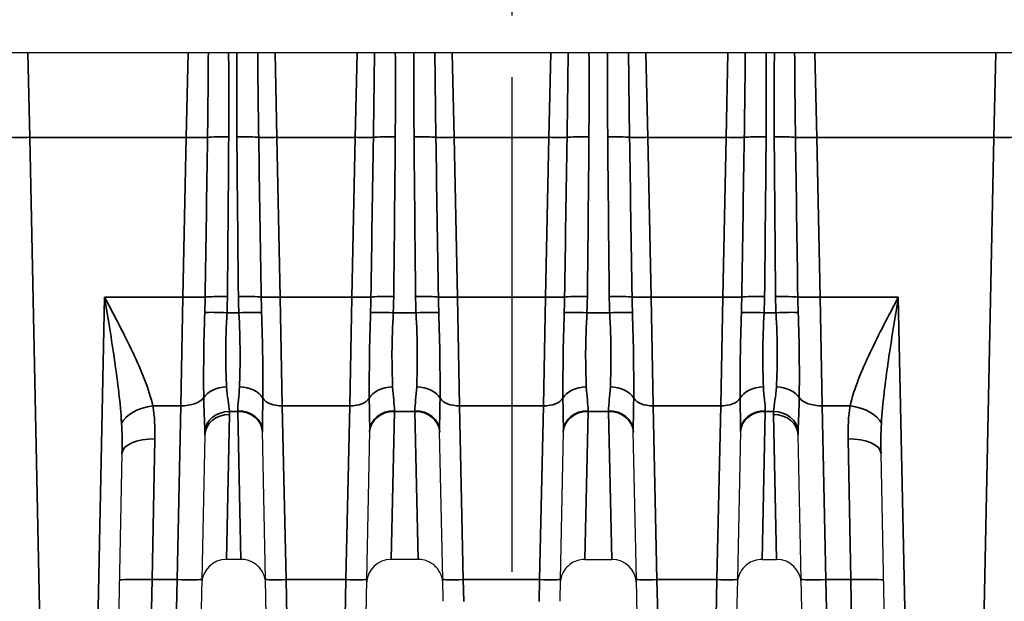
# Model space of a CAD drawing. Header units: millimetres. Extents: x 399 to 6233, y -1870 to 1602.
# Tile 429 of 656: x 4785 to 4809, y 383 to 398. Entities that reach past the tile are written whole.
import ezdxf

# ---------------------------------------------------------------- set-up
doc = ezdxf.new("R2010")
doc.units = ezdxf.units.MM
doc.linetypes.add('AM_ISO08W050', pattern=[18, 12, -1.5, 3, -1.5])
for name, color, linetype, lineweight in [('AM_7', 4, 'AM_ISO08W050', 25), ('可見 (ISO)', 7, 'Continuous', 25), ('窄部可見 (ISO)', 7, 'Continuous', 35)]:
    doc.layers.add(name, color=color, linetype=linetype, lineweight=lineweight)

msp = doc.modelspace()

# ---------------------------------------------------------------- linework, layer by layer
at = {"layer": 'AM_7'}
msp.add_line((4797.264, 468.166), (4797.264, 349.446), dxfattribs=at)
at = {"layer": '可見 (ISO)'}
for p, q in [((4849.014, 396.756), (4744.514, 396.756)), ((4791.289, 383.985), (4791.213, 387.579)), ((4793.815, 387.579), (4793.74, 383.985)), ((4795.589, 383.985), (4795.513, 387.579)), ((4798.515, 387.579), (4798.44, 383.985)), ((4800.289, 383.985), (4800.213, 387.579)), ((4802.815, 387.579), (4802.74, 383.985)), ((4789.813, 387.483), (4789.74, 383.986)), ((4804.289, 383.986), (4804.215, 387.483)), ((4787.804, 387.039), (4787.707, 382.393)), ((4806.312, 382.872), (4806.225, 387.039)), ((4790.691, 384.469), (4790.338, 384.469)), ((4794.991, 384.469), (4794.338, 384.469)), ((4799.038, 384.469), (4799.691, 384.469)), ((4803.338, 384.469), (4803.691, 384.469)), ((4789.74, 383.986), (4789.716, 382.835)), ((4791.307, 383.093), (4791.289, 383.985)), ((4793.74, 383.985), (4793.721, 383.093)), ((4795.6, 383.452), (4795.589, 383.985)), ((4798.44, 383.985), (4798.429, 383.452)), ((4800.307, 383.093), (4800.289, 383.985)), ((4802.74, 383.985), (4802.721, 383.093)), ((4804.313, 382.835), (4804.289, 383.986))]:
    msp.add_line(p, q, dxfattribs=at)
for centre, start, end in [((4790.338, 383.869), 90, 178.8), ((4794.338, 383.869), 90, 178.8), ((4799.691, 383.869), 1.2, 90), ((4803.691, 383.869), 1.2, 90)]:
    msp.add_arc(centre, 0.6, start, end, dxfattribs=at)
for points, knots in [([(4791.291, 383.882), (4791.29, 383.905), (4791.288, 383.928), (4791.282, 383.973), (4791.278, 383.996), (4791.261, 384.06), (4791.246, 384.101), (4791.207, 384.177), (4791.184, 384.213), (4791.132, 384.278), (4791.102, 384.308), (4791.037, 384.361), (4791.002, 384.384), (4790.927, 384.422), (4790.888, 384.438), (4790.796, 384.462), (4790.743, 384.469), (4790.691, 384.469)], [0, 0, 0, 0, 0.00692113, 0.00692113, 0.01375081, 0.01375081, 0.02679823, 0.02679823, 0.0393646, 0.0393646, 0.05193098, 0.05193098, 0.06449736, 0.06449736, 0.07706374, 0.07706374, 0.09281981, 0.09281981, 0.09281981, 0.09281981]), ([(4795.591, 383.882), (4795.59, 383.905), (4795.588, 383.928), (4795.582, 383.973), (4795.578, 383.996), (4795.561, 384.06), (4795.546, 384.101), (4795.507, 384.177), (4795.484, 384.213), (4795.432, 384.278), (4795.402, 384.308), (4795.337, 384.361), (4795.302, 384.384), (4795.227, 384.422), (4795.188, 384.438), (4795.096, 384.462), (4795.043, 384.469), (4794.991, 384.469)], [0, 0, 0, 0, 0.00692113, 0.00692113, 0.01375081, 0.01375081, 0.02679823, 0.02679823, 0.0393646, 0.0393646, 0.05193098, 0.05193098, 0.06449736, 0.06449736, 0.07706374, 0.07706374, 0.09281981, 0.09281981, 0.09281981, 0.09281981]), ([(4799.038, 384.469), (4798.973, 384.469), (4798.908, 384.459), (4798.785, 384.417), (4798.726, 384.386), (4798.623, 384.307), (4798.577, 384.259), (4798.504, 384.151), (4798.476, 384.09), (4798.453, 384.004), (4798.448, 383.98), (4798.441, 383.931), (4798.439, 383.907), (4798.438, 383.882)], [0, 0, 0, 0, 0.01938058, 0.01938058, 0.03888823, 0.03888823, 0.05839129, 0.05839129, 0.07789451, 0.07789451, 0.08520881, 0.08520881, 0.09263584, 0.09263584, 0.09263584, 0.09263584]), ([(4803.338, 384.469), (4803.273, 384.469), (4803.208, 384.459), (4803.085, 384.417), (4803.026, 384.386), (4802.923, 384.307), (4802.877, 384.259), (4802.804, 384.151), (4802.776, 384.09), (4802.753, 384.004), (4802.748, 383.98), (4802.741, 383.931), (4802.739, 383.907), (4802.738, 383.882)], [0, 0, 0, 0, 0.01938058, 0.01938058, 0.03888823, 0.03888823, 0.05839129, 0.05839129, 0.07789451, 0.07789451, 0.08520881, 0.08520881, 0.09263584, 0.09263584, 0.09263584, 0.09263584])]:
    msp.add_open_spline(points, degree=3, knots=knots, dxfattribs=at)
at = {"layer": '窄部可見 (ISO)'}
for p, q in [((4785.564, 394.709), (4785.521, 396.756)), ((4789.408, 396.756), (4789.365, 394.709)), ((4791.564, 394.709), (4791.521, 396.756)), ((4793.508, 396.756), (4793.465, 394.709)), ((4795.864, 394.709), (4795.821, 396.756)), ((4798.208, 396.756), (4798.165, 394.709)), ((4800.564, 394.709), (4800.521, 396.756)), ((4802.508, 396.756), (4802.465, 394.709)), ((4804.664, 394.709), (4804.621, 396.756)), ((4809.008, 396.756), (4808.965, 394.709)), ((4789.365, 394.709), (4785.564, 394.709)), ((4785.564, 394.709), (4785.822, 382.387)), ((4789.284, 390.832), (4789.365, 394.709)), ((4793.465, 394.709), (4791.564, 394.709)), ((4791.564, 394.709), (4791.645, 390.832)), ((4793.384, 390.832), (4793.465, 394.709)), ((4798.165, 394.709), (4795.864, 394.709)), ((4795.864, 394.709), (4795.945, 390.832)), ((4798.084, 390.832), (4798.165, 394.709)), ((4802.465, 394.709), (4800.564, 394.709)), ((4800.564, 394.709), (4800.645, 390.832)), ((4802.384, 390.832), (4802.465, 394.709)), ((4808.965, 394.709), (4804.664, 394.709)), ((4804.664, 394.709), (4804.745, 390.832)), ((4808.717, 382.866), (4808.965, 394.709)), ((4787.207, 382.387), (4787.384, 390.832)), ((4787.384, 390.832), (4789.284, 390.832)), ((4789.284, 390.832), (4789.235, 388.196)), ((4791.645, 390.832), (4793.384, 390.832)), ((4791.695, 388.196), (4791.645, 390.832)), ((4793.384, 390.832), (4793.334, 388.196)), ((4795.945, 390.832), (4798.084, 390.832)), ((4795.995, 388.196), (4795.945, 390.832)), ((4798.084, 390.832), (4798.034, 388.196)), ((4800.645, 390.832), (4802.384, 390.832)), ((4800.695, 388.196), (4800.645, 390.832)), ((4802.384, 390.832), (4802.334, 388.196)), ((4804.745, 390.832), (4806.645, 390.832)), ((4804.793, 388.196), (4804.745, 390.832)), ((4806.645, 390.832), (4806.812, 382.866)), ((4789.815, 390.494), (4789.815, 390.494)), ((4790.352, 390.453), (4790.641, 390.453)), ((4791.192, 390.494), (4791.192, 390.494)), ((4793.837, 390.494), (4793.837, 390.494)), ((4794.388, 390.453), (4794.941, 390.453)), ((4795.492, 390.494), (4795.492, 390.494)), ((4798.537, 390.494), (4798.537, 390.494)), ((4799.088, 390.453), (4799.641, 390.453)), ((4800.192, 390.494), (4800.192, 390.494)), ((4802.837, 390.494), (4802.837, 390.494)), ((4803.388, 390.453), (4803.677, 390.453)), ((4804.213, 390.494), (4804.213, 390.494)), ((4806.446, 390.452), (4806.446, 390.452)), ((4806.358, 390.322), (4806.358, 390.322)), ((4806.578, 390.421), (4806.578, 390.421)), ((4806.529, 390.113), (4806.529, 390.113)), ((4787.645, 389.202), (4787.645, 389.202)), ((4787.718, 388.589), (4787.718, 388.589)), ((4789.786, 388.66), (4789.786, 388.66)), ((4791.223, 388.66), (4791.223, 388.66)), ((4793.806, 388.66), (4793.806, 388.66)), ((4795.523, 388.66), (4795.523, 388.66)), ((4798.506, 388.66), (4798.506, 388.66)), ((4800.223, 388.66), (4800.223, 388.66)), ((4802.806, 388.66), (4802.806, 388.66)), ((4804.242, 388.66), (4804.242, 388.66)), ((4805.587, 388.589), (4805.587, 388.589)), ((4788.554, 388.196), (4789.235, 388.196)), ((4789.14, 383.978), (4789.235, 388.196)), ((4790.614, 388.06), (4790.412, 388.06)), ((4790.613, 388.077), (4790.614, 388.06)), ((4790.691, 384.469), (4790.614, 388.06)), ((4791.695, 388.196), (4793.334, 388.196)), ((4791.695, 388.196), (4791.788, 383.978)), ((4793.24, 383.978), (4793.334, 388.196)), ((4794.338, 384.469), (4794.415, 388.06)), ((4794.415, 388.06), (4794.415, 388.077)), ((4794.914, 388.06), (4794.415, 388.06)), ((4794.913, 388.077), (4794.914, 388.06)), ((4794.991, 384.469), (4794.914, 388.06)), ((4795.995, 388.196), (4798.034, 388.196)), ((4795.995, 388.196), (4796.088, 383.978)), ((4797.94, 383.978), (4798.034, 388.196)), ((4799.115, 388.06), (4799.038, 384.469)), ((4799.115, 388.06), (4799.115, 388.077)), ((4799.614, 388.06), (4799.115, 388.06)), ((4799.613, 388.077), (4799.614, 388.06)), ((4799.614, 388.06), (4799.691, 384.469)), ((4800.695, 388.196), (4802.334, 388.196)), ((4800.695, 388.196), (4800.788, 383.978)), ((4802.24, 383.978), (4802.334, 388.196)), ((4803.415, 388.06), (4803.338, 384.469)), ((4803.415, 388.06), (4803.415, 388.077)), ((4803.616, 388.06), (4803.415, 388.06)), ((4804.793, 388.196), (4805.475, 388.196)), ((4804.793, 388.196), (4804.888, 383.978)), ((4790.338, 384.469), (4790.413, 387.986)), ((4803.615, 387.986), (4803.691, 384.469)), ((4788.604, 387.392), (4788.54, 383.978)), ((4805.489, 383.978), (4805.425, 387.392)), ((4788.54, 383.978), (4788.515, 382.826)), ((4789.14, 383.978), (4788.54, 383.978)), ((4789.116, 382.826), (4789.14, 383.978)), ((4793.24, 383.978), (4791.788, 383.978)), ((4791.788, 383.978), (4791.807, 383.087)), ((4793.222, 383.087), (4793.24, 383.978)), ((4796.088, 383.978), (4796.1, 383.446)), ((4797.94, 383.978), (4796.088, 383.978)), ((4797.929, 383.446), (4797.94, 383.978)), ((4802.24, 383.978), (4800.788, 383.978)), ((4800.788, 383.978), (4800.807, 383.087)), ((4802.222, 383.087), (4802.24, 383.978)), ((4805.489, 383.978), (4804.888, 383.978)), ((4804.888, 383.978), (4804.913, 382.826)), ((4805.513, 382.826), (4805.489, 383.978))]:
    msp.add_line(p, q, dxfattribs=at)
for centre, major_axis, ratio, start_param, end_param in [((4785.564, 394.727), (-0.5, -0.01), 0.034892, 0.488057, 1.570065), ((4789.365, 394.73), (-0.6, 0.013), 0.034892, 1.571527, 2.60279), ((1929.894, 434.085), (2860.217, 15.262), 0.998902, 6.262704, 6.264061), ((4790.394, 394.687), (-0.6, 0.004), 0.058757, 4.712779, 5.743713), ((4789.52, 379.617), (-0.566, -35.382), 0.019792, 1.894088, 2.012194), ((4790.593, 394.689), (-0.6, -0.005), 0.058756, 3.630245, 4.711905), ((4791.371, 382.168), (0.529, -32.381), 0.019208, 4.313885, 4.44068), ((4791.564, 394.727), (-0.5, -0.01), 0.034892, 0.488057, 1.570065), ((7919.044, 442.072), (-3128.226, 18.641), 0.998953, 0.021122, 0.022363), ((4793.465, 394.727), (0.5, -0.01), 0.034892, 4.71312, 5.795128), ((1665.984, 442.072), (3128.226, 18.641), 0.998953, 6.260823, 6.262063), ((4794.436, 394.689), (0.6, -0.005), 0.058756, 1.57128, 2.65294), ((4793.658, 382.168), (-0.529, -32.381), 0.019208, 1.842505, 1.969301), ((4794.893, 394.689), (0.6, 0.005), 0.058756, 0.488652, 1.570312), ((4795.671, 382.168), (0.529, -32.381), 0.019208, 4.313885, 4.44068), ((4795.864, 394.727), (-0.5, -0.01), 0.034892, 0.488057, 1.570065), ((7923.344, 442.072), (-3128.226, 18.641), 0.998953, 0.021122, 0.022363), ((4798.165, 394.727), (-0.5, 0.01), 0.034892, 1.571527, 2.653535), ((1670.684, 442.072), (3128.226, 18.641), 0.998953, 6.260823, 6.262063), ((4799.136, 394.689), (-0.6, 0.005), 0.058756, 4.712873, 5.794533), ((4798.358, 382.168), (-0.529, -32.381), 0.019208, 1.842505, 1.969301), ((4799.593, 394.689), (-0.6, -0.005), 0.058756, 3.630245, 4.711905), ((4800.371, 382.168), (0.529, -32.381), 0.019208, 4.313885, 4.44068), ((4800.564, 394.727), (-0.5, -0.01), 0.034892, 0.488057, 1.570065), ((7928.044, 442.072), (-3128.226, 18.641), 0.998953, 0.021122, 0.022363), ((4802.465, 394.727), (0.5, -0.01), 0.034892, 4.71312, 5.795128), ((1674.984, 442.072), (3128.226, 18.641), 0.998953, 6.260823, 6.262063), ((4803.436, 394.689), (0.6, -0.005), 0.058756, 1.57128, 2.65294), ((4802.658, 382.168), (-0.529, -32.381), 0.019208, 1.842505, 1.969301), ((4803.634, 394.687), (0.6, 0.004), 0.058757, 0.539472, 1.570406), ((4804.509, 379.617), (0.566, -35.382), 0.019792, 4.270991, 4.389097), ((4804.664, 394.73), (0.6, 0.013), 0.034892, 3.680395, 4.711658), ((7664.135, 434.085), (-2860.217, 15.262), 0.998902, 0.019124, 0.020481), ((4808.965, 394.727), (-0.5, 0.01), 0.034892, 1.571527, 2.653535), ((4789.284, 390.853), (-0.6, 0.013), 0.034892, 1.571527, 2.690649), ((4785.653, 391.256), (-0.098, 8.678), 0.48068, 4.615075, 4.658173), ((4790.363, 390.812), (-0.6, 0.006), 0.058756, 4.712939, 5.831699), ((4780.293, 390.94), (10.07, 0), 0.998272, 6.234735, 6.273976), ((4790.63, 390.813), (-0.6, -0.007), 0.058755, 3.536831, 4.711744), ((4802.308, 390.975), (-11.679, 0), 0.998272, 0.010815, 0.044766), ((4791.645, 390.849), (-0.5, -0.01), 0.034892, 0.394772, 1.570065), ((4794.195, 391.244), (-0.015, -8.387), 0.359374, 4.762021, 4.807062), ((4793.384, 390.849), (0.5, -0.01), 0.034892, 4.71312, 5.888413), ((4790.834, 391.244), (-0.015, 8.387), 0.359374, 4.617716, 4.662757), ((4794.399, 390.813), (0.6, -0.007), 0.058755, 1.571441, 2.746354), ((4782.72, 390.975), (11.679, 0), 0.998272, 6.23842, 6.27237), ((4794.93, 390.813), (0.6, 0.007), 0.058755, 0.395239, 1.570152), ((4806.608, 390.975), (-11.679, 0), 0.998272, 0.010815, 0.044766), ((4795.945, 390.849), (-0.5, -0.01), 0.034892, 0.394772, 1.570065), ((4798.495, 391.244), (-0.015, -8.387), 0.359374, 4.762021, 4.807062), ((4798.084, 390.849), (-0.5, 0.01), 0.034892, 1.571527, 2.746821), ((4795.534, 391.244), (-0.015, 8.387), 0.359374, 4.617716, 4.662757), ((4799.099, 390.813), (-0.6, 0.007), 0.058755, 4.713034, 5.887947), ((4787.42, 390.975), (11.679, 0), 0.998272, 6.23842, 6.27237), ((4799.63, 390.813), (-0.6, -0.007), 0.058755, 3.536831, 4.711744), ((4811.308, 390.975), (-11.679, 0), 0.998272, 0.010815, 0.044766), ((4800.645, 390.849), (-0.5, -0.01), 0.034892, 0.394772, 1.570065), ((4803.195, 391.244), (-0.015, -8.387), 0.359374, 4.762021, 4.807062), ((4802.384, 390.849), (0.5, -0.01), 0.034892, 4.71312, 5.888413), ((4799.834, 391.244), (-0.015, 8.387), 0.359374, 4.617716, 4.662757), ((4803.399, 390.813), (0.6, -0.007), 0.058755, 1.571441, 2.746354), ((4791.72, 390.975), (11.679, 0), 0.998272, 6.23842, 6.27237), ((4803.665, 390.812), (0.6, 0.006), 0.058756, 0.451486, 1.570247), ((4813.735, 390.94), (-10.07, 0), 0.998272, 0.009209, 0.048451), ((4804.745, 390.853), (0.6, 0.013), 0.034892, 3.592536, 4.711658), ((4808.376, 391.256), (-0.098, -8.678), 0.48068, 4.766605, 4.809703), ((4790.352, 390.418), (-0.599, 0.029), 0.058689, 4.715248, 5.8287), ((4790.641, 390.418), (-0.599, -0.027), 0.058699, 3.540675, 4.709747), ((4794.388, 390.418), (0.599, -0.027), 0.058699, 1.573438, 2.74251), ((4794.941, 390.418), (0.599, 0.027), 0.058699, 0.399082, 1.568154), ((4799.088, 390.418), (-0.599, 0.027), 0.058699, 4.715031, 5.884103), ((4799.641, 390.418), (-0.599, -0.027), 0.058699, 3.540675, 4.709747), ((4803.388, 390.418), (0.599, -0.027), 0.058699, 1.573438, 2.74251), ((4803.677, 390.418), (0.599, 0.029), 0.058689, 0.454485, 1.567938), ((4790.342, 388.257), (-0.599, -0.027), 0.65857, 4.682756, 5.858717), ((4790.656, 388.258), (0.6, -0.02), 0.658485, 0.357875, 1.592999), ((4794.372, 388.258), (-0.6, -0.02), 0.658485, 4.690186, 5.92531), ((4794.956, 388.258), (0.6, -0.02), 0.658485, 0.357875, 1.592999), ((4799.072, 388.258), (-0.6, -0.02), 0.658485, 4.690186, 5.92531), ((4799.656, 388.258), (0.6, -0.02), 0.658485, 0.357875, 1.592999), ((4803.372, 388.258), (-0.6, -0.02), 0.658485, 4.690186, 5.92531), ((4803.686, 388.257), (0.599, -0.027), 0.65857, 0.424468, 1.600429), ((4789.235, 388.533), (0.6, -0.013), 0.56206, 4.724162, 5.89911), ((4791.695, 388.477), (-0.5, -0.01), 0.56206, 0.324392, 1.559023), ((4793.334, 388.477), (0.5, -0.01), 0.56206, 4.724162, 5.958793), ((4795.995, 388.477), (-0.5, -0.01), 0.56206, 0.324392, 1.559023), ((4798.034, 388.477), (0.5, -0.01), 0.56206, 4.724162, 5.958793), ((4800.695, 388.477), (-0.5, -0.01), 0.56206, 0.324392, 1.559023), ((4802.334, 388.477), (0.5, -0.01), 0.56206, 4.724162, 5.958793), ((4804.793, 388.533), (-0.6, -0.013), 0.56206, 0.384076, 1.559023), ((4788.554, 387.746), (-0.786, -0.15), 0.555227, 4.606487, 5.897702), ((4790.412, 387.546), (-0.599, -0.028), 0.856112, 4.672228, 6.168877), ((4790.613, 387.566), (0.6, 0.013), 0.850862, 0, 1.552975), ((4790.614, 387.546), (0.6, 0.013), 0.856313, 0, 1.552861), ((4794.415, 387.566), (-0.6, 0.013), 0.850862, 4.73021, 6.283185), ((4794.415, 387.546), (-0.6, 0.013), 0.856313, 4.730324, 6.283185), ((4794.913, 387.566), (0.6, 0.013), 0.850862, 0, 1.552975), ((4794.914, 387.546), (0.6, 0.013), 0.856313, 0, 1.552861), ((4799.115, 387.566), (-0.6, 0.013), 0.850862, 4.73021, 6.283185), ((4799.115, 387.546), (-0.6, 0.013), 0.856313, 4.730324, 6.283185), ((4799.613, 387.566), (0.6, 0.013), 0.850862, 0, 1.552975), ((4799.614, 387.546), (0.6, 0.013), 0.856313, 0, 1.552861), ((4803.415, 387.566), (-0.6, 0.013), 0.850862, 4.73021, 6.283185), ((4803.415, 387.546), (-0.6, 0.013), 0.856313, 4.730324, 6.283185), ((4803.616, 387.546), (0.599, -0.028), 0.856112, 0.114309, 1.610957), ((4805.475, 387.746), (0.786, -0.15), 0.555227, 0.385484, 1.676699), ((4790.413, 387.47), (-0.6, 0.013), 0.859283, 4.730386, 6.283185), ((4803.615, 387.47), (0.6, 0.013), 0.859283, 0, 1.552799), ((4788.604, 387.022), (-0.8, 0.017), 0.461544, 4.722057, 6.283185), ((4805.425, 387.022), (0.8, 0.017), 0.461544, 0, 1.561129), ((4788.54, 383.95), (-0.8, 0.017), 0.034892, 4.71312, 6.283185), ((4789.14, 383.999), (0.6, -0.013), 0.034892, 4.71312, 6.283185), ((4791.788, 383.995), (-0.5, -0.01), 0.034892, 0, 1.570065), ((4793.24, 383.995), (0.5, -0.01), 0.034892, 4.71312, 6.283185), ((4796.088, 383.995), (-0.5, -0.01), 0.034892, 0, 1.570065), ((4797.94, 383.995), (0.5, -0.01), 0.034892, 4.71312, 6.283185), ((4800.788, 383.995), (-0.5, -0.01), 0.034892, 0, 1.570065), ((4802.24, 383.995), (0.5, -0.01), 0.034892, 4.71312, 6.283185), ((4804.888, 383.999), (-0.6, -0.013), 0.034892, 0, 1.570065), ((4805.489, 383.95), (0.8, 0.017), 0.034892, 0, 1.570065)]:
    msp.add_ellipse(centre, major_axis=major_axis, ratio=ratio, start_param=start_param, end_param=end_param, dxfattribs=at)
for points, knots in [([(4789.88, 394.709), (4789.885, 395.108), (4789.89, 395.508), (4789.894, 395.908), (4789.896, 396.19), (4789.898, 396.473), (4789.9, 396.756)], [0, 0, 0, 0, 0.001200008, 0.001200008, 0.001200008, 0.002049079, 0.002049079, 0.002049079, 0.002049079]), ([(4791.098, 396.756), (4791.101, 396.437), (4791.104, 396.118), (4791.108, 395.798), (4791.112, 395.435), (4791.117, 395.072), (4791.122, 394.709)], [0.000041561, 0.000041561, 0.000041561, 0.000041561, 0.001000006, 0.001000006, 0.001000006, 0.00208995, 0.00208995, 0.00208995, 0.00208995]), ([(4793.906, 394.709), (4793.911, 395.042), (4793.916, 395.375), (4793.92, 395.708), (4793.924, 396.058), (4793.928, 396.407), (4793.931, 396.756)], [0, 0, 0, 0, 0.001000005, 0.001000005, 0.001000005, 0.002048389, 0.002048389, 0.002048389, 0.002048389]), ([(4795.398, 396.756), (4795.401, 396.437), (4795.404, 396.118), (4795.408, 395.798), (4795.412, 395.435), (4795.417, 395.072), (4795.422, 394.709)], [0.000041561, 0.000041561, 0.000041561, 0.000041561, 0.001000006, 0.001000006, 0.001000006, 0.00208995, 0.00208995, 0.00208995, 0.00208995]), ([(4798.606, 394.709), (4798.611, 395.042), (4798.616, 395.375), (4798.62, 395.708), (4798.624, 396.058), (4798.628, 396.407), (4798.631, 396.756)], [0, 0, 0, 0, 0.001000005, 0.001000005, 0.001000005, 0.002048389, 0.002048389, 0.002048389, 0.002048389]), ([(4800.098, 396.756), (4800.101, 396.437), (4800.104, 396.118), (4800.108, 395.798), (4800.112, 395.435), (4800.117, 395.072), (4800.122, 394.709)], [0.000041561, 0.000041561, 0.000041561, 0.000041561, 0.001000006, 0.001000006, 0.001000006, 0.00208995, 0.00208995, 0.00208995, 0.00208995]), ([(4802.906, 394.709), (4802.911, 395.042), (4802.916, 395.375), (4802.92, 395.708), (4802.924, 396.058), (4802.928, 396.407), (4802.931, 396.756)], [0, 0, 0, 0, 0.001000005, 0.001000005, 0.001000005, 0.002048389, 0.002048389, 0.002048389, 0.002048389]), ([(4804.129, 396.756), (4804.131, 396.37), (4804.134, 395.984), (4804.138, 395.597), (4804.141, 395.301), (4804.145, 395.005), (4804.149, 394.709)], [0.000040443, 0.000040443, 0.000040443, 0.000040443, 0.00120001, 0.00120001, 0.00120001, 0.00208952, 0.00208952, 0.00208952, 0.00208952]), ([(4787.384, 390.832), (4787.621, 390.381), (4787.86, 389.93), (4788.068, 389.489), (4788.07, 389.486), (4788.071, 389.483), (4788.072, 389.48), (4788.175, 389.262), (4788.27, 389.048), (4788.352, 388.836), (4788.436, 388.62), (4788.507, 388.405), (4788.554, 388.196)], [-0.000014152, -0.000014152, -0.000014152, -0.000014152, 0.001513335, 0.001513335, 0.001513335, 0.00152394, 0.00152394, 0.00152394, 0.002277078, 0.002277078, 0.002277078, 0.003040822, 0.003040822, 0.003040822, 0.003040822]), ([(4787.794, 387.771), (4787.78, 388.014), (4787.756, 388.263), (4787.728, 388.509), (4787.699, 388.762), (4787.665, 389.013), (4787.629, 389.268), (4787.627, 389.276), (4787.626, 389.284), (4787.625, 389.292), (4787.551, 389.803), (4787.468, 390.317), (4787.384, 390.832)], [0, 0, 0, 0, 0.000760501, 0.000760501, 0.000760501, 0.00154208, 0.00154208, 0.00154208, 0.001566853, 0.001566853, 0.001566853, 0.003133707, 0.003133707, 0.003133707, 0.003133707]), ([(4805.475, 388.196), (4805.521, 388.403), (4805.59, 388.613), (4805.673, 388.827), (4805.757, 389.044), (4805.855, 389.265), (4805.959, 389.486), (4806.065, 389.709), (4806.177, 389.933), (4806.293, 390.159), (4806.408, 390.381), (4806.527, 390.607), (4806.645, 390.832)], [0, 0, 0, 0, 0.000755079, 0.000755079, 0.000755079, 0.001517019, 0.001517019, 0.001517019, 0.002289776, 0.002289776, 0.002289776, 0.003053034, 0.003053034, 0.003053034, 0.003053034]), ([(4806.645, 390.832), (4806.561, 390.318), (4806.478, 389.804), (4806.404, 389.293), (4806.403, 389.287), (4806.402, 389.281), (4806.401, 389.275), (4806.364, 389.02), (4806.33, 388.762), (4806.301, 388.509), (4806.273, 388.261), (4806.249, 388.016), (4806.234, 387.771)], [-0.000015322, -0.000015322, -0.000015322, -0.000015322, 0.001547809, 0.001547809, 0.001547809, 0.001566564, 0.001566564, 0.001566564, 0.002347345, 0.002347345, 0.002347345, 0.00311094, 0.00311094, 0.00311094, 0.00311094]), ([(4789.789, 388.395), (4789.785, 388.689), (4789.784, 389.02), (4789.788, 389.367), (4789.792, 389.715), (4789.801, 390.084), (4789.814, 390.459)], [0.001060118, 0.001060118, 0.001060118, 0.001060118, 0.002188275, 0.002188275, 0.002188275, 0.003316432, 0.003316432, 0.003316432, 0.003316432]), ([(4790.352, 390.453), (4790.333, 390.121), (4790.322, 389.794), (4790.32, 389.186), (4790.329, 388.899), (4790.342, 388.652)], [0, 0, 0, 0, 0.00099613, 0.00099613, 0.001992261, 0.001992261, 0.001992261, 0.001992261]), ([(4790.656, 388.653), (4790.666, 388.904), (4790.673, 389.186), (4790.671, 389.493), (4790.669, 389.801), (4790.659, 390.121), (4790.641, 390.453)], [0, 0, 0, 0, 0.000987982, 0.000987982, 0.000987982, 0.001975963, 0.001975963, 0.001975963, 0.001975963]), ([(4791.193, 390.456), (4791.205, 390.079), (4791.214, 389.712), (4791.223, 389.007), (4791.224, 388.678), (4791.223, 388.377)], [0, 0, 0, 0, 0.001138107, 0.001138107, 0.002276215, 0.002276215, 0.002276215, 0.002276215]), ([(4793.806, 388.377), (4793.805, 388.678), (4793.805, 389.005), (4793.81, 389.358), (4793.815, 389.711), (4793.824, 390.078), (4793.836, 390.456)], [0, 0, 0, 0, 0.001125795, 0.001125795, 0.001125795, 0.00225159, 0.00225159, 0.00225159, 0.00225159]), ([(4794.388, 390.453), (4794.37, 390.121), (4794.359, 389.798), (4794.357, 389.49), (4794.356, 389.183), (4794.362, 388.904), (4794.372, 388.653)], [0, 0, 0, 0, 0.000987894, 0.000987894, 0.000987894, 0.001975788, 0.001975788, 0.001975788, 0.001975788]), ([(4794.956, 388.653), (4794.966, 388.904), (4794.973, 389.186), (4794.971, 389.493), (4794.969, 389.801), (4794.959, 390.121), (4794.941, 390.453)], [0, 0, 0, 0, 0.000987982, 0.000987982, 0.000987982, 0.001975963, 0.001975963, 0.001975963, 0.001975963]), ([(4795.493, 390.456), (4795.505, 390.079), (4795.514, 389.712), (4795.523, 389.007), (4795.524, 388.678), (4795.523, 388.377)], [0, 0, 0, 0, 0.001138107, 0.001138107, 0.002276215, 0.002276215, 0.002276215, 0.002276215]), ([(4798.506, 388.377), (4798.505, 388.678), (4798.505, 389.005), (4798.51, 389.358), (4798.515, 389.711), (4798.524, 390.078), (4798.536, 390.456)], [0, 0, 0, 0, 0.001125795, 0.001125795, 0.001125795, 0.00225159, 0.00225159, 0.00225159, 0.00225159]), ([(4799.088, 390.453), (4799.07, 390.121), (4799.059, 389.798), (4799.057, 389.49), (4799.056, 389.183), (4799.062, 388.904), (4799.072, 388.653)], [0, 0, 0, 0, 0.000987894, 0.000987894, 0.000987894, 0.001975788, 0.001975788, 0.001975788, 0.001975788]), ([(4799.656, 388.653), (4799.666, 388.904), (4799.673, 389.186), (4799.671, 389.493), (4799.669, 389.801), (4799.659, 390.121), (4799.641, 390.453)], [0, 0, 0, 0, 0.000987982, 0.000987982, 0.000987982, 0.001975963, 0.001975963, 0.001975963, 0.001975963]), ([(4800.193, 390.456), (4800.205, 390.079), (4800.214, 389.712), (4800.223, 389.007), (4800.224, 388.678), (4800.223, 388.377)], [0, 0, 0, 0, 0.001138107, 0.001138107, 0.002276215, 0.002276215, 0.002276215, 0.002276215]), ([(4802.806, 388.377), (4802.805, 388.678), (4802.805, 389.005), (4802.81, 389.358), (4802.815, 389.711), (4802.824, 390.078), (4802.836, 390.456)], [0, 0, 0, 0, 0.001125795, 0.001125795, 0.001125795, 0.00225159, 0.00225159, 0.00225159, 0.00225159]), ([(4803.388, 390.453), (4803.37, 390.121), (4803.359, 389.798), (4803.357, 389.49), (4803.356, 389.183), (4803.362, 388.904), (4803.372, 388.653)], [0, 0, 0, 0, 0.000987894, 0.000987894, 0.000987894, 0.001975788, 0.001975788, 0.001975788, 0.001975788]), ([(4803.686, 388.652), (4803.7, 388.899), (4803.709, 389.186), (4803.707, 389.794), (4803.696, 390.121), (4803.677, 390.453)], [0.000931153, 0.000931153, 0.000931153, 0.000931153, 0.001928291, 0.001928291, 0.002925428, 0.002925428, 0.002925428, 0.002925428]), ([(4804.215, 390.459), (4804.228, 390.085), (4804.237, 389.716), (4804.241, 389.369), (4804.245, 389.021), (4804.244, 388.69), (4804.24, 388.395)], [0, 0, 0, 0, 0.001126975, 0.001126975, 0.001126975, 0.002257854, 0.002257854, 0.002257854, 0.002257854]), ([(4790.613, 388.077), (4790.611, 388.156), (4790.621, 388.243), (4790.631, 388.34), (4790.641, 388.436), (4790.652, 388.54), (4790.656, 388.653)], [0, 0, 0, 0, 0.000446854, 0.000446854, 0.000446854, 0.000893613, 0.000893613, 0.000893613, 0.000893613]), ([(4794.372, 388.653), (4794.377, 388.54), (4794.388, 388.436), (4794.398, 388.34), (4794.408, 388.243), (4794.417, 388.156), (4794.415, 388.077)], [0, 0, 0, 0, 0.000446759, 0.000446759, 0.000446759, 0.000893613, 0.000893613, 0.000893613, 0.000893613]), ([(4794.913, 388.077), (4794.911, 388.156), (4794.921, 388.243), (4794.931, 388.34), (4794.941, 388.436), (4794.952, 388.54), (4794.956, 388.653)], [0, 0, 0, 0, 0.000446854, 0.000446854, 0.000446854, 0.000893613, 0.000893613, 0.000893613, 0.000893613]), ([(4799.072, 388.653), (4799.077, 388.54), (4799.088, 388.436), (4799.098, 388.34), (4799.108, 388.243), (4799.117, 388.156), (4799.115, 388.077)], [0, 0, 0, 0, 0.000446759, 0.000446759, 0.000446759, 0.000893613, 0.000893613, 0.000893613, 0.000893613]), ([(4799.613, 388.077), (4799.611, 388.156), (4799.621, 388.243), (4799.631, 388.34), (4799.641, 388.436), (4799.652, 388.54), (4799.656, 388.653)], [0, 0, 0, 0, 0.000446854, 0.000446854, 0.000446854, 0.000893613, 0.000893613, 0.000893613, 0.000893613]), ([(4803.372, 388.653), (4803.377, 388.54), (4803.388, 388.436), (4803.398, 388.34), (4803.408, 388.243), (4803.417, 388.156), (4803.415, 388.077)], [0, 0, 0, 0, 0.000446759, 0.000446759, 0.000446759, 0.000893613, 0.000893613, 0.000893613, 0.000893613]), ([(4791.223, 388.377), (4791.222, 388.235), (4791.219, 388.095), (4791.216, 387.957), (4791.214, 387.828), (4791.211, 387.702), (4791.213, 387.579)], [0, 0, 0, 0, 0.000535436, 0.000535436, 0.000535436, 0.00103578, 0.00103578, 0.00103578, 0.00103578]), ([(4793.815, 387.579), (4793.818, 387.702), (4793.815, 387.828), (4793.812, 387.957), (4793.809, 388.095), (4793.806, 388.235), (4793.806, 388.377)], [0.000000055, 0.000000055, 0.000000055, 0.000000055, 0.000500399, 0.000500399, 0.000500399, 0.001035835, 0.001035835, 0.001035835, 0.001035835]), ([(4795.523, 388.377), (4795.522, 388.235), (4795.519, 388.095), (4795.516, 387.957), (4795.514, 387.828), (4795.511, 387.702), (4795.513, 387.579)], [0, 0, 0, 0, 0.000535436, 0.000535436, 0.000535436, 0.00103578, 0.00103578, 0.00103578, 0.00103578]), ([(4798.515, 387.579), (4798.518, 387.702), (4798.515, 387.828), (4798.512, 387.957), (4798.509, 388.095), (4798.506, 388.235), (4798.506, 388.377)], [0.000000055, 0.000000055, 0.000000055, 0.000000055, 0.000500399, 0.000500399, 0.000500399, 0.001035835, 0.001035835, 0.001035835, 0.001035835]), ([(4800.223, 388.377), (4800.222, 388.235), (4800.219, 388.095), (4800.216, 387.957), (4800.214, 387.828), (4800.211, 387.702), (4800.213, 387.579)], [0, 0, 0, 0, 0.000535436, 0.000535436, 0.000535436, 0.00103578, 0.00103578, 0.00103578, 0.00103578]), ([(4802.815, 387.579), (4802.818, 387.702), (4802.815, 387.828), (4802.812, 387.957), (4802.809, 388.095), (4802.806, 388.235), (4802.806, 388.377)], [0.000000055, 0.000000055, 0.000000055, 0.000000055, 0.000500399, 0.000500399, 0.000500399, 0.001035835, 0.001035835, 0.001035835, 0.001035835])]:
    msp.add_open_spline(points, degree=3, knots=knots, dxfattribs=at)
for points in [[(4790.392, 396.756), (4790.399, 396.078), (4790.399, 395.4), (4790.394, 394.723)], [(4790.593, 394.724), (4790.587, 395.401), (4790.586, 396.079), (4790.59, 396.756)], [(4794.438, 396.756), (4794.443, 396.079), (4794.442, 395.401), (4794.436, 394.724)], [(4794.893, 394.724), (4794.887, 395.401), (4794.886, 396.079), (4794.89, 396.756)], [(4799.138, 396.756), (4799.143, 396.079), (4799.142, 395.401), (4799.136, 394.724)], [(4799.593, 394.724), (4799.587, 395.401), (4799.586, 396.079), (4799.59, 396.756)], [(4803.438, 396.756), (4803.443, 396.079), (4803.442, 395.401), (4803.436, 394.724)], [(4803.634, 394.723), (4803.63, 395.4), (4803.63, 396.078), (4803.637, 396.756)], [(4790.342, 388.652), (4790.355, 388.418), (4790.403, 388.221), (4790.412, 388.06)], [(4803.616, 388.06), (4803.626, 388.221), (4803.674, 388.418), (4803.686, 388.652)], [(4789.814, 387.577), (4789.812, 387.834), (4789.792, 388.111), (4789.789, 388.395)], [(4804.24, 388.395), (4804.237, 388.111), (4804.216, 387.834), (4804.215, 387.577)], [(4788.554, 388.196), (4788.598, 387.938), (4788.609, 387.67), (4788.604, 387.392)], [(4790.412, 388.06), (4790.413, 388.035), (4790.414, 388.011), (4790.413, 387.986)], [(4803.615, 387.986), (4803.615, 388.011), (4803.615, 388.035), (4803.616, 388.06)], [(4805.425, 387.392), (4805.42, 387.67), (4805.431, 387.938), (4805.475, 388.196)], [(4787.804, 387.039), (4787.809, 387.285), (4787.809, 387.529), (4787.794, 387.771)], [(4789.813, 387.483), (4789.814, 387.514), (4789.814, 387.546), (4789.814, 387.577)], [(4804.215, 387.577), (4804.214, 387.546), (4804.215, 387.514), (4804.215, 387.483)], [(4806.234, 387.771), (4806.22, 387.529), (4806.219, 387.285), (4806.225, 387.039)]]:
    msp.add_open_spline(points, degree=3, dxfattribs=at)

doc.saveas('drawing.dxf')
